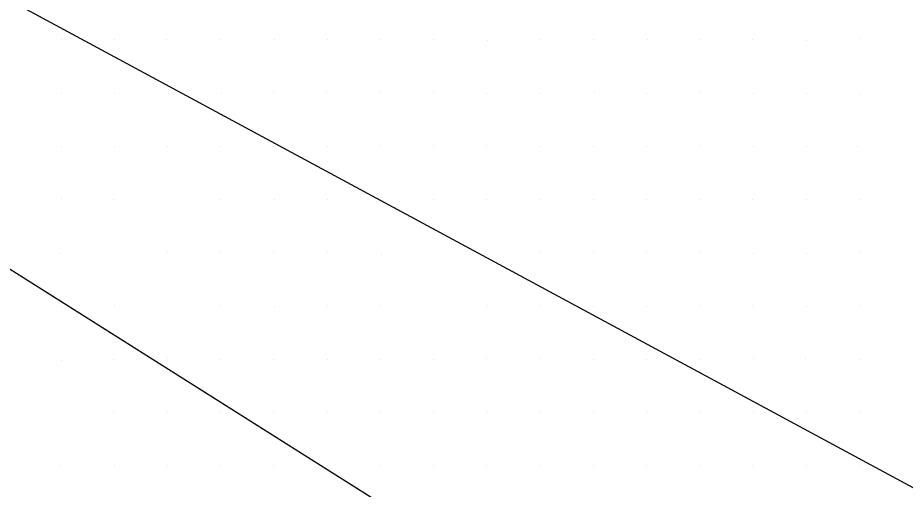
# Model space of a CAD drawing. Extents: x 1602514 to 1609837, y 863887 to 871157.
# Drawn here: x 1604320.5 to 1604570.6, y 867769.2 to 867902 of the extents above; entities that cross this region are included whole.
import ezdxf

# ---------------------------------------------------------------- set-up
doc = ezdxf.new("R2010")
doc.units = 0
doc.layers.add('Survey-Spot dirt', color=7, linetype='Continuous')
doc.layers.add('Text General Notes', color=7, linetype='Continuous')

msp = doc.modelspace()

# ---------------------------------------------------------------- linework, layer by layer
at = {"layer": 'Survey-Spot dirt'}
for p, q in [((1604332.76, 867896.01), (1604332.76, 867896.01)), ((1604332.76, 867896.01), (1604332.76, 867896.01)), ((1604347.63, 867895.88), (1604347.63, 867895.88)), ((1604347.63, 867895.88), (1604347.63, 867895.88)), ((1604362.52, 867895.95), (1604362.52, 867895.95)), ((1604362.52, 867895.95), (1604362.52, 867895.95)), ((1604377.59, 867895.9), (1604377.59, 867895.9)), ((1604377.59, 867895.9), (1604377.59, 867895.9)), ((1604392.8, 867895.98), (1604392.8, 867895.98)), ((1604392.8, 867895.98), (1604392.8, 867895.98)), ((1604407.82, 867895.88), (1604407.82, 867895.88)), ((1604407.82, 867895.88), (1604407.82, 867895.88)), ((1604422.8, 867895.81), (1604422.8, 867895.81)), ((1604422.8, 867895.81), (1604422.8, 867895.81)), ((1604437.68, 867895.8), (1604437.68, 867895.8)), ((1604437.68, 867895.8), (1604437.68, 867895.8)), ((1604452.76, 867895.75), (1604452.76, 867895.75)), ((1604452.76, 867895.75), (1604452.76, 867895.75)), ((1604467.77, 867895.84), (1604467.77, 867895.84)), ((1604467.77, 867895.84), (1604467.77, 867895.84)), ((1604482.72, 867895.92), (1604482.72, 867895.92)), ((1604482.72, 867895.92), (1604482.72, 867895.92)), ((1604497.88, 867896.04), (1604497.88, 867896.04)), ((1604497.88, 867896.04), (1604497.88, 867896.04)), ((1604512.67, 867895.96), (1604512.67, 867895.96)), ((1604512.67, 867895.96), (1604512.67, 867895.96)), ((1604527.64, 867895.92), (1604527.64, 867895.92)), ((1604527.64, 867895.92), (1604527.64, 867895.92)), ((1604542.74, 867895.74), (1604542.74, 867895.74)), ((1604542.74, 867895.74), (1604542.74, 867895.74)), ((1604557.96, 867896.19), (1604557.96, 867896.19)), ((1604557.96, 867896.19), (1604557.96, 867896.19)), ((1604332.68, 867880.75), (1604332.68, 867880.75)), ((1604332.68, 867880.75), (1604332.68, 867880.75)), ((1604347.7, 867880.77), (1604347.7, 867880.77)), ((1604347.7, 867880.77), (1604347.7, 867880.77)), ((1604362.87, 867880.7), (1604362.87, 867880.7)), ((1604362.87, 867880.7), (1604362.87, 867880.7)), ((1604377.76, 867880.81), (1604377.76, 867880.81)), ((1604377.76, 867880.81), (1604377.76, 867880.81)), ((1604392.56, 867880.86), (1604392.56, 867880.86)), ((1604392.56, 867880.86), (1604392.56, 867880.86)), ((1604407.6, 867880.92), (1604407.6, 867880.92)), ((1604407.6, 867880.92), (1604407.6, 867880.92)), ((1604422.77, 867880.97), (1604422.77, 867880.97)), ((1604422.77, 867880.97), (1604422.77, 867880.97)), ((1604437.76, 867880.9), (1604437.76, 867880.9)), ((1604437.76, 867880.9), (1604437.76, 867880.9)), ((1604452.68, 867880.8), (1604452.68, 867880.8)), ((1604452.68, 867880.8), (1604452.68, 867880.8)), ((1604467.79, 867880.75), (1604467.79, 867880.75)), ((1604467.79, 867880.75), (1604467.79, 867880.75)), ((1604483.01, 867880.9), (1604483.01, 867880.9)), ((1604483.01, 867880.9), (1604483.01, 867880.9)), ((1604497.76, 867880.79), (1604497.76, 867880.79)), ((1604497.76, 867880.79), (1604497.76, 867880.79)), ((1604512.7, 867880.97), (1604512.7, 867880.97)), ((1604512.7, 867880.97), (1604512.7, 867880.97)), ((1604527.72, 867880.77), (1604527.72, 867880.77)), ((1604527.72, 867880.77), (1604527.72, 867880.77)), ((1604542.68, 867880.76), (1604542.68, 867880.76)), ((1604542.68, 867880.76), (1604542.68, 867880.76)), ((1604557.57, 867880.54), (1604557.57, 867880.54)), ((1604557.57, 867880.54), (1604557.57, 867880.54)), ((1604332.69, 867865.77), (1604332.69, 867865.77)), ((1604332.69, 867865.77), (1604332.69, 867865.77)), ((1604347.73, 867865.81), (1604347.73, 867865.81)), ((1604347.73, 867865.81), (1604347.73, 867865.81)), ((1604362.68, 867865.75), (1604362.68, 867865.75)), ((1604362.68, 867865.75), (1604362.68, 867865.75)), ((1604377.64, 867865.79), (1604377.64, 867865.79)), ((1604377.64, 867865.79), (1604377.64, 867865.79)), ((1604392.68, 867865.82), (1604392.68, 867865.82)), ((1604392.68, 867865.82), (1604392.68, 867865.82)), ((1604407.78, 867865.73), (1604407.78, 867865.73)), ((1604407.78, 867865.73), (1604407.78, 867865.73)), ((1604422.47, 867865.93), (1604422.47, 867865.93)), ((1604422.47, 867865.93), (1604422.47, 867865.93)), ((1604437.6, 867866.03), (1604437.6, 867866.03)), ((1604437.6, 867866.03), (1604437.6, 867866.03)), ((1604452.68, 867865.92), (1604452.68, 867865.92)), ((1604452.68, 867865.92), (1604452.68, 867865.92)), ((1604467.84, 867865.78), (1604467.84, 867865.78)), ((1604467.84, 867865.78), (1604467.84, 867865.78)), ((1604482.76, 867865.78), (1604482.76, 867865.78)), ((1604482.76, 867865.78), (1604482.76, 867865.78)), ((1604497.65, 867865.68), (1604497.65, 867865.68)), ((1604497.65, 867865.68), (1604497.65, 867865.68)), ((1604512.65, 867865.98), (1604512.65, 867865.98)), ((1604512.65, 867865.98), (1604512.65, 867865.98)), ((1604527.69, 867865.88), (1604527.69, 867865.88)), ((1604527.69, 867865.88), (1604527.69, 867865.88)), ((1604542.7, 867865.86), (1604542.7, 867865.86)), ((1604542.7, 867865.86), (1604542.7, 867865.86)), ((1604557.26, 867865.89), (1604557.26, 867865.89)), ((1604557.26, 867865.89), (1604557.26, 867865.89)), ((1604332.7, 867850.96), (1604332.7, 867850.96)), ((1604332.7, 867850.96), (1604332.7, 867850.96)), ((1604347.54, 867850.68), (1604347.54, 867850.68)), ((1604347.54, 867850.68), (1604347.54, 867850.68)), ((1604377.65, 867850.8), (1604377.65, 867850.8)), ((1604377.65, 867850.8), (1604377.65, 867850.8)), ((1604392.7, 867850.95), (1604392.7, 867850.95)), ((1604392.7, 867850.95), (1604392.7, 867850.95)), ((1604407.72, 867850.8), (1604407.72, 867850.8)), ((1604407.72, 867850.8), (1604407.72, 867850.8)), ((1604422.62, 867850.85), (1604422.62, 867850.85)), ((1604422.62, 867850.85), (1604422.62, 867850.85)), ((1604437.76, 867850.93), (1604437.76, 867850.93)), ((1604437.76, 867850.93), (1604437.76, 867850.93)), ((1604452.65, 867850.87), (1604452.65, 867850.87)), ((1604452.65, 867850.87), (1604452.65, 867850.87)), ((1604467.71, 867850.8), (1604467.71, 867850.8)), ((1604467.71, 867850.8), (1604467.71, 867850.8)), ((1604482.74, 867850.77), (1604482.74, 867850.77)), ((1604482.74, 867850.77), (1604482.74, 867850.77)), ((1604497.66, 867850.85), (1604497.66, 867850.85)), ((1604497.66, 867850.85), (1604497.66, 867850.85)), ((1604512.73, 867850.74), (1604512.73, 867850.74)), ((1604512.73, 867850.74), (1604512.73, 867850.74)), ((1604527.68, 867850.79), (1604527.68, 867850.79)), ((1604527.68, 867850.79), (1604527.68, 867850.79)), ((1604542.73, 867850.79), (1604542.73, 867850.79)), ((1604542.73, 867850.79), (1604542.73, 867850.79)), ((1604557.71, 867850.78), (1604557.71, 867850.78)), ((1604557.71, 867850.78), (1604557.71, 867850.78)), ((1604332.59, 867835.69), (1604332.59, 867835.69)), ((1604332.59, 867835.69), (1604332.59, 867835.69)), ((1604362.78, 867836.01), (1604362.78, 867836.01)), ((1604362.78, 867836.01), (1604362.78, 867836.01)), ((1604377.63, 867835.77), (1604377.63, 867835.77)), ((1604377.63, 867835.77), (1604377.63, 867835.77)), ((1604392.53, 867835.91), (1604392.53, 867835.91)), ((1604392.53, 867835.91), (1604392.53, 867835.91)), ((1604407.7, 867835.87), (1604407.7, 867835.87)), ((1604407.7, 867835.87), (1604407.7, 867835.87)), ((1604422.93, 867835.4), (1604422.93, 867835.4)), ((1604422.93, 867835.4), (1604422.93, 867835.4)), ((1604452.99, 867835.39), (1604452.99, 867835.39)), ((1604452.99, 867835.39), (1604452.99, 867835.39)), ((1604467.79, 867835.97), (1604467.79, 867835.97)), ((1604467.79, 867835.97), (1604467.79, 867835.97)), ((1604482.71, 867835.86), (1604482.71, 867835.86)), ((1604482.71, 867835.86), (1604482.71, 867835.86)), ((1604497.72, 867835.95), (1604497.72, 867835.95)), ((1604497.72, 867835.95), (1604497.72, 867835.95)), ((1604512.76, 867835.92), (1604512.76, 867835.92)), ((1604512.76, 867835.92), (1604512.76, 867835.92)), ((1604527.88, 867835.61), (1604527.88, 867835.61)), ((1604527.88, 867835.61), (1604527.88, 867835.61)), ((1604542.78, 867835.61), (1604542.78, 867835.61)), ((1604542.78, 867835.61), (1604542.78, 867835.61)), ((1604557.7, 867835.78), (1604557.7, 867835.78)), ((1604557.7, 867835.78), (1604557.7, 867835.78)), ((1604332.68, 867820.69), (1604332.68, 867820.69)), ((1604332.68, 867820.69), (1604332.68, 867820.69)), ((1604347.79, 867820.91), (1604347.79, 867820.91)), ((1604347.79, 867820.91), (1604347.79, 867820.91)), ((1604377.71, 867821.02), (1604377.71, 867821.02)), ((1604377.71, 867821.02), (1604377.71, 867821.02)), ((1604392.72, 867820.69), (1604392.72, 867820.69)), ((1604392.72, 867820.69), (1604392.72, 867820.69)), ((1604407.66, 867820.86), (1604407.66, 867820.86)), ((1604407.66, 867820.86), (1604407.66, 867820.86)), ((1604422.77, 867820.85), (1604422.77, 867820.85)), ((1604422.77, 867820.85), (1604422.77, 867820.85)), ((1604452.72, 867820.81), (1604452.72, 867820.81)), ((1604452.72, 867820.81), (1604452.72, 867820.81)), ((1604467.78, 867820.8), (1604467.78, 867820.8)), ((1604467.78, 867820.8), (1604467.78, 867820.8)), ((1604482.84, 867820.73), (1604482.84, 867820.73)), ((1604482.84, 867820.73), (1604482.84, 867820.73)), ((1604497.72, 867820.78), (1604497.72, 867820.78)), ((1604497.72, 867820.78), (1604497.72, 867820.78)), ((1604512.7, 867820.8), (1604512.7, 867820.8)), ((1604512.7, 867820.8), (1604512.7, 867820.8)), ((1604527.59, 867820.91), (1604527.59, 867820.91)), ((1604527.59, 867820.91), (1604527.59, 867820.91)), ((1604542.72, 867820.72), (1604542.72, 867820.72)), ((1604542.72, 867820.72), (1604542.72, 867820.72)), ((1604557.75, 867820.88), (1604557.75, 867820.88)), ((1604557.75, 867820.88), (1604557.75, 867820.88)), ((1604332.67, 867805.49), (1604332.67, 867805.49)), ((1604332.67, 867805.49), (1604332.67, 867805.49)), ((1604347.53, 867805.78), (1604347.53, 867805.78)), ((1604347.53, 867805.78), (1604347.53, 867805.78)), ((1604362.61, 867805.91), (1604362.61, 867805.91)), ((1604362.61, 867805.91), (1604362.61, 867805.91)), ((1604377.64, 867805.83), (1604377.64, 867805.83)), ((1604377.64, 867805.83), (1604377.64, 867805.83)), ((1604392.58, 867805.81), (1604392.58, 867805.81)), ((1604392.58, 867805.81), (1604392.58, 867805.81)), ((1604407.7, 867805.76), (1604407.7, 867805.76)), ((1604407.7, 867805.76), (1604407.7, 867805.76)), ((1604422.46, 867805.83), (1604422.46, 867805.83)), ((1604422.46, 867805.83), (1604422.46, 867805.83)), ((1604437.65, 867805.79), (1604437.65, 867805.79)), ((1604437.65, 867805.79), (1604437.65, 867805.79)), ((1604452.62, 867805.93), (1604452.62, 867805.93)), ((1604452.62, 867805.93), (1604452.62, 867805.93)), ((1604467.58, 867805.89), (1604467.58, 867805.89)), ((1604467.58, 867805.89), (1604467.58, 867805.89)), ((1604482.6, 867805.81), (1604482.6, 867805.81)), ((1604482.6, 867805.81), (1604482.6, 867805.81)), ((1604497.68, 867805.83), (1604497.68, 867805.83)), ((1604497.68, 867805.83), (1604497.68, 867805.83)), ((1604512.65, 867805.77), (1604512.65, 867805.77)), ((1604512.65, 867805.77), (1604512.65, 867805.77)), ((1604527.69, 867805.88), (1604527.69, 867805.88)), ((1604527.69, 867805.88), (1604527.69, 867805.88)), ((1604542.58, 867805.87), (1604542.58, 867805.87)), ((1604542.58, 867805.87), (1604542.58, 867805.87)), ((1604557.81, 867805.81), (1604557.81, 867805.81)), ((1604557.81, 867805.81), (1604557.81, 867805.81)), ((1604347.37, 867790.93), (1604347.37, 867790.93)), ((1604347.37, 867790.93), (1604347.37, 867790.93)), ((1604362.62, 867790.74), (1604362.62, 867790.74)), ((1604362.62, 867790.74), (1604362.62, 867790.74)), ((1604377.7, 867790.81), (1604377.7, 867790.81)), ((1604377.7, 867790.81), (1604377.7, 867790.81)), ((1604392.59, 867790.76), (1604392.59, 867790.76)), ((1604392.59, 867790.76), (1604392.59, 867790.76)), ((1604407.7, 867790.92), (1604407.7, 867790.92)), ((1604407.7, 867790.92), (1604407.7, 867790.92)), ((1604422.66, 867790.79), (1604422.66, 867790.79)), ((1604422.66, 867790.79), (1604422.66, 867790.79)), ((1604437.67, 867790.76), (1604437.67, 867790.76)), ((1604437.67, 867790.76), (1604437.67, 867790.76)), ((1604452.79, 867790.91), (1604452.79, 867790.91)), ((1604452.79, 867790.91), (1604452.79, 867790.91)), ((1604467.71, 867790.74), (1604467.71, 867790.74)), ((1604467.71, 867790.74), (1604467.71, 867790.74)), ((1604482.66, 867790.86), (1604482.66, 867790.86)), ((1604482.66, 867790.86), (1604482.66, 867790.86)), ((1604497.82, 867790.76), (1604497.82, 867790.76)), ((1604497.82, 867790.76), (1604497.82, 867790.76)), ((1604512.69, 867790.78), (1604512.69, 867790.78)), ((1604512.69, 867790.78), (1604512.69, 867790.78)), ((1604527.76, 867790.83), (1604527.76, 867790.83)), ((1604527.76, 867790.83), (1604527.76, 867790.83)), ((1604542.75, 867790.82), (1604542.75, 867790.82)), ((1604542.75, 867790.82), (1604542.75, 867790.82)), ((1604557.76, 867790.87), (1604557.76, 867790.87)), ((1604557.76, 867790.87), (1604557.76, 867790.87)), ((1604332.59, 867775.75), (1604332.59, 867775.75)), ((1604332.59, 867775.75), (1604332.59, 867775.75)), ((1604347.71, 867775.79), (1604347.71, 867775.79)), ((1604347.71, 867775.79), (1604347.71, 867775.79)), ((1604362.73, 867775.77), (1604362.73, 867775.77)), ((1604362.73, 867775.77), (1604362.73, 867775.77)), ((1604377.74, 867775.77), (1604377.74, 867775.77)), ((1604377.74, 867775.77), (1604377.74, 867775.77)), ((1604392.67, 867775.89), (1604392.67, 867775.89)), ((1604392.67, 867775.89), (1604392.67, 867775.89)), ((1604407.74, 867775.85), (1604407.74, 867775.85)), ((1604407.74, 867775.85), (1604407.74, 867775.85)), ((1604422.59, 867775.86), (1604422.59, 867775.86)), ((1604422.59, 867775.86), (1604422.59, 867775.86)), ((1604437.65, 867775.8), (1604437.65, 867775.8)), ((1604437.65, 867775.8), (1604437.65, 867775.8)), ((1604452.71, 867775.72), (1604452.71, 867775.72)), ((1604452.71, 867775.72), (1604452.71, 867775.72)), ((1604467.71, 867775.76), (1604467.71, 867775.76)), ((1604467.71, 867775.76), (1604467.71, 867775.76)), ((1604482.74, 867775.82), (1604482.74, 867775.82)), ((1604482.74, 867775.82), (1604482.74, 867775.82)), ((1604497.71, 867775.87), (1604497.71, 867775.87)), ((1604497.71, 867775.87), (1604497.71, 867775.87)), ((1604512.6, 867775.89), (1604512.6, 867775.89)), ((1604512.6, 867775.89), (1604512.6, 867775.89)), ((1604527.68, 867775.77), (1604527.68, 867775.77)), ((1604527.68, 867775.77), (1604527.68, 867775.77)), ((1604542.73, 867775.79), (1604542.73, 867775.79)), ((1604542.73, 867775.79), (1604542.73, 867775.79)), ((1604557.86, 867775.8), (1604557.86, 867775.8)), ((1604557.86, 867775.8), (1604557.86, 867775.8))]:
    msp.add_line(p, q, dxfattribs=at)
at = {"layer": 'Text General Notes'}
for p, q in [((1604890.89, 867469.5), (1603488.83, 868354.84)), ((1603488.83, 868354.84), (1604774.62, 867660.57)), ((1604890.89, 867469.5), (1603488.83, 868354.84)), ((1603488.83, 868354.84), (1604774.62, 867660.57))]:
    msp.add_line(p, q, dxfattribs=at)

doc.saveas('drawing.dxf')
